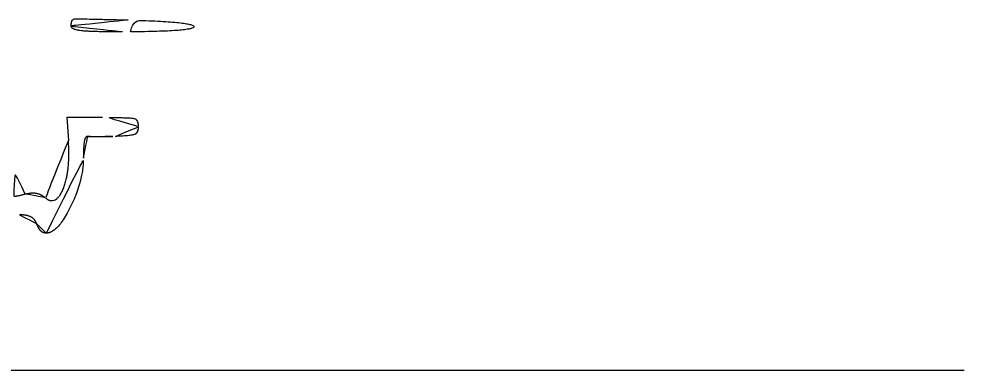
# Model space of a CAD drawing. Extents: x 208586767.6 to 208586821.4, y -134301046.9 to -134301022.9.
# Drawn here: x 208586820.172 to 208586821.413, y -134301042.264 to -134301041.802 of the extents above; entities that cross this region are included whole.
import ezdxf

# ---------------------------------------------------------------- set-up
doc = ezdxf.new("R2010")
doc.units = 0
doc.layers.add('SH_Data', color=7, linetype='Continuous')
doc.layers.add('SH_Text', color=7, linetype='Continuous')

msp = doc.modelspace()

# ---------------------------------------------------------------- linework, layer by layer
at = {"layer": 'SH_Data'}
msp.add_line((208586817.9133, -134301042.2635), (208586821.4133, -134301042.2635), dxfattribs=at)
at = {"layer": 'SH_Text'}
msp.add_lwpolyline([(208586820.2821, -134301041.9315), (208586820.2352, -134301041.9315), (208586820.2373, -134301041.9616)], dxfattribs=at)
for points in [[(208586820.3159, -134301041.8034), (208586820.249, -134301041.8016), (208586820.241, -134301041.8025), (208586820.241, -134301041.8115)], [(208586820.241, -134301041.8115), (208586820.241, -134301041.8163), (208586820.2719, -134301041.8193), (208586820.319, -134301041.819)], [(208586820.319, -134301041.819), (208586820.4034, -134301041.8184), (208586820.4009, -134301041.8057), (208586820.3159, -134301041.8034)], [(208586820.329, -134301041.9435), (208586820.329, -134301041.9342), (208586820.3184, -134301041.9315), (208586820.2821, -134301041.9315)], [(208586820.299, -134301041.9564), (208586820.3199, -134301041.9558), (208586820.329, -134301041.9518), (208586820.329, -134301041.9435)], [(208586820.2373, -134301041.9616), (208586820.2402, -134301042.0016), (208586820.2209, -134301042.0487), (208586820.2065, -134301042.0368)], [(208586820.257, -134301041.9848), (208586820.257, -134301041.9687), (208586820.2597, -134301041.9559), (208586820.263, -134301041.9564)], [(208586820.263, -134301041.9564), (208586820.2663, -134301041.9569), (208586820.2825, -134301041.9569), (208586820.299, -134301041.9564)], [(208586820.2084, -134301042.0835), (208586820.2231, -134301042.0835), (208586820.257, -134301042.0147), (208586820.257, -134301041.9848)], [(208586820.1804, -134301042.0322), (208586820.1663, -134301042.036), (208586820.165, -134301042.0328), (208586820.1677, -134301041.9992)], [(208586820.2065, -134301042.0368), (208586820.2008, -134301042.032), (208586820.1891, -134301042.03), (208586820.1804, -134301042.0322)], [(208586820.1731, -134301042.0595), (208586820.1831, -134301042.0595), (208586820.1933, -134301042.0649), (208586820.1958, -134301042.0715)], [(208586820.1958, -134301042.0715), (208586820.1984, -134301042.0781), (208586820.204, -134301042.0835), (208586820.2084, -134301042.0835)]]:
    msp.add_open_spline(points, degree=2, dxfattribs=at)

doc.saveas('drawing.dxf')
